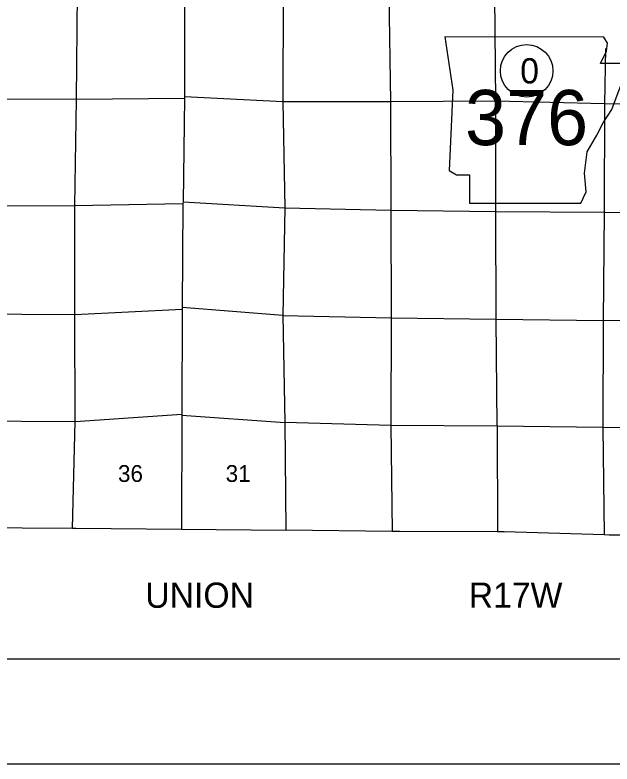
# Model space of a CAD drawing. Extents: x 369523 to 838377, y 495025 to 936819.
# Drawn here: x 630067 to 660068, y 495025 to 532639 of the extents above; entities that cross this region are included whole.
import ezdxf

# ---------------------------------------------------------------- set-up
doc = ezdxf.new("R2010")
doc.units = 0
for name, color, linetype in [('21', 7, 'Continuous'), ('22', 7, 'Continuous'), ('DSN_DRFT_Common-Line', 7, 'Continuous'), ('Level 15', 7, 'Continuous'), ('Level 22', 7, 'Continuous'), ('Level 6', 7, 'Continuous')]:
    doc.layers.add(name, color=color, linetype=linetype)

msp = doc.modelspace()

# ---------------------------------------------------------------- linework, layer by layer
at = {"layer": '21'}
for p, q in [((558537, 500305), (833097, 500305)), ((838377, 495025), (542697, 495025))]:
    msp.add_line(p, q, dxfattribs=at)
at = {"layer": '22'}
msp.add_lwpolyline([(651670, 531536), (652070, 528871), (651892, 524830), (652247, 524608), (652913, 524608), (652913, 523187), (658509, 523187), (658775, 523764), (658687, 524697), (658820, 525762), (659308, 526606), (659619, 527228), (660063, 527894), (660330, 528605), (660552, 529182), (660952, 529671), (661040, 529981), (660863, 530203), (659486, 530203), (659797, 530825), (659841, 531225), (659657, 531532)], close=True, dxfattribs=at)
at = {"layer": 'DSN_DRFT_Common-Line'}
msp.add_circle((655777, 529835), 1320, dxfattribs=at)
at = {"layer": 'Level 15'}
msp.add_lwpolyline([(638733, 549802), (638727, 549694), (638683, 544393), (638635, 539067), (638581, 533778), (638582, 533703), (638588, 528530), (638592, 528456), (638512, 523248), (638496, 523156), (638474, 517945), (638470, 517867), (638454, 512581), (638459, 512547), (638430, 506821)], dxfattribs=at)
at = {"layer": 'Level 22'}
for points in [[(633091, 512216), (633080, 517596), (633068, 523058), (633153, 528408), (633207, 533747), (633277, 539183)], [(643567, 539006), (643545, 533704), (643535, 528273), (643626, 522949), (643528, 517549), (643621, 512169), (643679, 506762)], [(648867, 538949), (648853, 533679), (648937, 528274), (648949, 522840), (648962, 517426), (648946, 512023)], [(654291, 511998), (654251, 517368), (654229, 522777), (654235, 528307), (654182, 533599), (654200, 538886)], [(659739, 530952), (659698, 528176), (659670, 522740), (659622, 517291), (659610, 511923)], [(606546, 528350), (611956, 528418), (617250, 528485), (622593, 528465), (627855, 528425), (633153, 528408), (638592, 528456)], [(643535, 528273), (638588, 528530)], [(662022, 528128), (659698, 528176), (654235, 528307), (648937, 528274), (643535, 528273)], [(638512, 523248), (643626, 522949)], [(638496, 523156), (633068, 523058), (627850, 523038), (622525, 523083), (617153, 523035), (611826, 523059), (606522, 523094)], [(643626, 522949), (648949, 522840), (654229, 522777), (659670, 522740), (664997, 522675), (666458, 522619)], [(606397, 517856), (611803, 517767), (617115, 517685), (622474, 517614), (627724, 517638), (633080, 517596), (638470, 517867)], [(643528, 517549), (638474, 517945)], [(643528, 517549), (648962, 517426), (654251, 517368), (659622, 517291), (664958, 517324), (668658, 517196)], [(638454, 512581), (633091, 512216), (627662, 512238), (622390, 512304), (617013, 512300), (611671, 512414), (606422, 512411)], [(638459, 512547), (643621, 512169)], [(632953, 506871), (633091, 512216)], [(670249, 511839), (665028, 511852), (659610, 511923), (654291, 511998), (648946, 512023), (643621, 512169)], [(648946, 512023), (649020, 506706)], [(654291, 511998), (654315, 506677)], [(659610, 511923), (659666, 506531)]]:
    msp.add_lwpolyline(points, dxfattribs=at)
at = {"layer": 'Level 6'}
for points in [[(621854, 506938), (622282, 506962), (622511, 506958), (627646, 506917), (627885, 506908), (632953, 506871), (633129, 506871), (638430, 506821)], [(638430, 506821), (643679, 506762)], [(665031, 506514), (659922, 506525), (659666, 506531), (654642, 506676), (654315, 506677), (649405, 506700), (649020, 506706), (643679, 506762)]]:
    msp.add_lwpolyline(points, dxfattribs=at)

# ---------------------------------------------------------------- texts
at = {"layer": '21'}
for s, p in [('UNION', (636616, 502869)), ('R17W', (652869, 502869))]:
    msp.add_text(s, height=1267.2, dxfattribs=at).set_placement(p)
at = {"layer": '22'}
msp.add_text('376', height=2772, dxfattribs=at).set_placement((652682, 526102))
at = {"layer": 'DSN_DRFT_Common-Line'}
msp.add_text('0', height=1267, dxfattribs=at).set_placement((655455, 529202))
at = {"layer": 'Level 22'}
for s, p in [('36', (635242, 509190)), ('31', (640654, 509190))]:
    msp.add_text(s, height=844.8, dxfattribs=at).set_placement(p)

doc.saveas('drawing.dxf')
